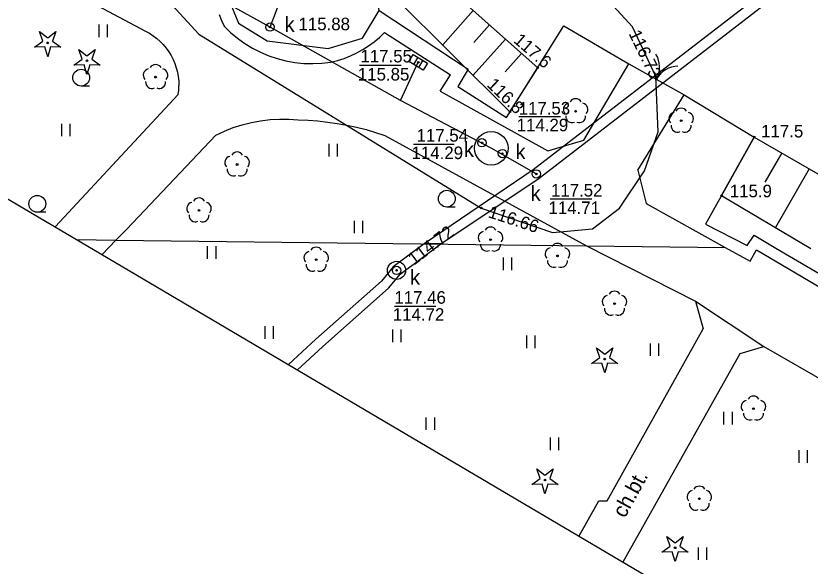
# Model space of a CAD drawing. Extents: x 6434771 to 6436222, y 5663454 to 5664782.
# Drawn here: x 6435426.87 to 6435474.19, y 5663672.74 to 5663705.54 of the extents above; entities that cross this region are included whole.
import ezdxf

# ---------------------------------------------------------------- set-up
doc = ezdxf.new("R2010")
doc.units = 0
for name, color, linetype in [('Warstwa 10', 7, 'Continuous'), ('Warstwa 11', 7, 'Continuous'), ('Warstwa 12', 7, 'Continuous'), ('Warstwa 13', 7, 'Continuous'), ('Warstwa 14', 7, 'Continuous'), ('Warstwa 15', 7, 'Continuous'), ('Warstwa 2', 7, 'Continuous'), ('Warstwa 20', 7, 'Continuous'), ('Warstwa 21', 7, 'Continuous'), ('Warstwa 3', 7, 'Continuous'), ('Warstwa 4', 7, 'Continuous'), ('Warstwa 5', 7, 'Continuous'), ('Warstwa 6', 7, 'Continuous'), ('Warstwa 63', 7, 'Continuous'), ('Warstwa 7', 7, 'Continuous'), ('Warstwa 9', 7, 'Continuous')]:
    doc.layers.add(name, color=color, linetype=linetype)

msp = doc.modelspace()

# ---------------------------------------------------------------- linework, layer by layer
at = {"layer": 'Warstwa 10'}
for p, q in [((6435446.455, 5663712.684), (6435457.958, 5663702.449)), ((6435448.108, 5663707.984), (6435456.308, 5663699.817)), ((6435454.124, 5663705.861), (6435452.298, 5663703.81)), ((6435455.082, 5663705.008), (6435454.145, 5663703.955)), ((6435456.04, 5663704.155), (6435454.119, 5663701.997)), ((6435456.999, 5663703.302), (6435456.014, 5663702.196)), ((6435456.308, 5663699.817), (6435457.958, 5663702.449)), ((6435470.863, 5663698.319), (6435468.921, 5663694.823)), ((6435468.921, 5663694.823), (6435470.863, 5663698.319)), ((6435470.863, 5663698.319), (6435482.498, 5663691.579)), ((6435472.503, 5663697.37), (6435471.496, 5663695.633)), ((6435474.142, 5663696.42), (6435472.121, 5663692.933)), ((6435468.921, 5663694.823), (6435474.244, 5663691.678))]:
    msp.add_line(p, q, dxfattribs=at)
for points in [[(6435427.975, 5663703.675), (6435428.477, 5663704.022), (6435428.275, 5663704.598), (6435428.76, 5663704.228), (6435429.245, 5663704.598), (6435429.043, 5663704.022), (6435429.545, 5663703.675), (6435428.935, 5663703.689), (6435428.76, 5663703.105), (6435428.585, 5663703.689)], [(6435430.315, 5663702.605), (6435430.817, 5663702.952), (6435430.615, 5663703.528), (6435431.1, 5663703.158), (6435431.585, 5663703.528), (6435431.383, 5663702.952), (6435431.885, 5663702.605), (6435431.275, 5663702.619), (6435431.1, 5663702.035), (6435430.925, 5663702.619)], [(6435461.166, 5663684.824), (6435461.668, 5663685.171), (6435461.466, 5663685.747), (6435461.951, 5663685.377), (6435462.436, 5663685.747), (6435462.234, 5663685.171), (6435462.736, 5663684.824), (6435462.126, 5663684.838), (6435461.951, 5663684.254), (6435461.776, 5663684.838)], [(6435457.608, 5663677.616), (6435458.11, 5663677.963), (6435457.908, 5663678.539), (6435458.393, 5663678.169), (6435458.878, 5663678.539), (6435458.676, 5663677.963), (6435459.178, 5663677.616), (6435458.568, 5663677.63), (6435458.393, 5663677.046), (6435458.218, 5663677.63)], [(6435465.361, 5663673.58), (6435465.863, 5663673.927), (6435465.661, 5663674.503), (6435466.146, 5663674.133), (6435466.631, 5663674.503), (6435466.429, 5663673.927), (6435466.931, 5663673.58), (6435466.321, 5663673.594), (6435466.146, 5663673.01), (6435465.971, 5663673.594)]]:
    msp.add_lwpolyline(points, close=True, dxfattribs=at)
for centre in [(6435428.76, 5663703.93), (6435431.1, 5663702.86), (6435461.951, 5663685.079), (6435458.393, 5663677.871), (6435466.146, 5663673.835)]:
    msp.add_circle(centre, 0.05, dxfattribs=at)
at = {"layer": 'Warstwa 11'}
for centre in [(6435435.19, 5663701.89), (6435460.22, 5663699.85), (6435466.51, 5663699.29), (6435440.05, 5663696.68), (6435437.78, 5663693.94), (6435455.15, 5663692.2), (6435444.762, 5663691.004), (6435459.136, 5663691.231), (6435462.537, 5663688.381), (6435470.817, 5663682.129), (6435467.592, 5663676.758)]:
    msp.add_circle(centre, 0.05, dxfattribs=at)
for centre, start, end in [((6435434.833, 5663702.006), 102.1471, 221.8529), ((6435435.19, 5663702.265), 30.1471, 149.8529), ((6435435.547, 5663702.006), 318.1471, 77.8529), ((6435434.97, 5663701.587), 174.1471, 293.8529), ((6435435.41, 5663701.587), 246.1471, 5.8529), ((6435459.863, 5663699.966), 102.1471, 221.8529), ((6435460.22, 5663700.225), 30.1471, 149.8529), ((6435460.577, 5663699.966), 318.1471, 77.8529), ((6435466.51, 5663699.665), 30.1471, 149.8529), ((6435460, 5663699.547), 174.1471, 293.8529), ((6435460.44, 5663699.547), 246.1471, 5.8529), ((6435466.153, 5663699.406), 102.1471, 221.8529), ((6435466.867, 5663699.406), 318.1471, 77.8529), ((6435466.29, 5663698.987), 174.1471, 293.8529), ((6435466.73, 5663698.987), 246.1471, 5.8529), ((6435439.693, 5663696.796), 102.1471, 221.8529), ((6435440.05, 5663697.055), 30.1471, 149.8529), ((6435440.407, 5663696.796), 318.1471, 77.8529), ((6435439.83, 5663696.377), 174.1471, 293.8529), ((6435440.27, 5663696.377), 246.1471, 5.8529), ((6435437.78, 5663694.315), 30.1471, 149.8529), ((6435437.423, 5663694.056), 102.1471, 221.8529), ((6435438.137, 5663694.056), 318.1471, 77.8529), ((6435437.56, 5663693.637), 174.1471, 293.8529), ((6435438, 5663693.637), 246.1471, 5.8529), ((6435455.15, 5663692.575), 30.1471, 149.8529), ((6435454.793, 5663692.316), 102.1471, 221.8529), ((6435455.507, 5663692.316), 318.1471, 77.8529), ((6435454.93, 5663691.897), 174.1471, 293.8529), ((6435455.37, 5663691.897), 246.1471, 5.8529), ((6435459.136, 5663691.606), 30.1471, 149.8529), ((6435444.405, 5663691.12), 102.1471, 221.8529), ((6435444.762, 5663691.379), 30.1471, 149.8529), ((6435445.119, 5663691.12), 318.1471, 77.8529), ((6435458.779, 5663691.347), 102.1471, 221.8529), ((6435459.493, 5663691.347), 318.1471, 77.8529), ((6435458.916, 5663690.928), 174.1471, 293.8529), ((6435459.356, 5663690.928), 246.1471, 5.8529), ((6435444.542, 5663690.701), 174.1471, 293.8529), ((6435444.982, 5663690.701), 246.1471, 5.8529), ((6435462.537, 5663688.756), 30.1471, 149.8529), ((6435462.18, 5663688.497), 102.1471, 221.8529), ((6435462.894, 5663688.497), 318.1471, 77.8529), ((6435462.317, 5663688.078), 174.1471, 293.8529), ((6435462.757, 5663688.078), 246.1471, 5.8529), ((6435470.817, 5663682.504), 30.1471, 149.8529), ((6435470.46, 5663682.245), 102.1471, 221.8529), ((6435471.174, 5663682.245), 318.1471, 77.8529), ((6435470.597, 5663681.826), 174.1471, 293.8529), ((6435471.037, 5663681.826), 246.1471, 5.8529), ((6435467.235, 5663676.874), 102.1471, 221.8529), ((6435467.592, 5663677.133), 30.1471, 149.8529), ((6435467.949, 5663676.874), 318.1471, 77.8529), ((6435467.372, 5663676.455), 174.1471, 293.8529), ((6435467.812, 5663676.455), 246.1471, 5.8529)]:
    msp.add_arc(centre, 0.375, start, end, dxfattribs=at)
at = {"layer": 'Warstwa 12'}
msp.add_lwpolyline([(6435392.864, 5663734.653), (6435392.693, 5663727.974), (6435391.898, 5663722.594), (6435398.352, 5663722.056), (6435415.83, 5663718.424), (6435421.057, 5663715.631), (6435434.822, 5663707.675), (6435437.774, 5663704.449), (6435454.6, 5663694.085), (6435458.833, 5663692.634), (6435461.216, 5663692.845), (6435462.831, 5663694.076), (6435464.328, 5663696.298), (6435465.146, 5663698.628), (6435464.996, 5663701.93), (6435463.612, 5663704.877), (6435455.399, 5663713.817)], dxfattribs=at)
at = {"layer": 'Warstwa 13'}
for centre in [(6435457.962, 5663702.445), (6435456.31, 5663699.815), (6435470.863, 5663698.319), (6435468.921, 5663694.823)]:
    msp.add_circle(centre, 0.045, dxfattribs=at)
at = {"layer": 'Warstwa 14'}
for p, q in [((6435449.827, 5663702.58), (6435447.343, 5663702.58)), ((6435456.831, 5663699.533), (6435459.311, 5663699.533)), ((6435452.978, 5663697.882), (6435450.551, 5663697.882)), ((6435461.179, 5663694.607), (6435458.711, 5663694.607)), ((6435449.434, 5663688.232), (6435451.887, 5663688.232))]:
    msp.add_line(p, q, dxfattribs=at)
for centre in [(6435442.009, 5663704.868), (6435450.845, 5663702.771), (6435464.996, 5663701.93), (6435454.637, 5663697.975), (6435455.859, 5663697.33), (6435457.875, 5663696.116), (6435454.6, 5663694.085), (6435449.548, 5663690.369), (6435449.548, 5663690.369)]:
    msp.add_circle(centre, 0.045, dxfattribs=at)
at = {"layer": 'Warstwa 15'}
for centre, radius in [((6435455.193, 5663697.648), 1), ((6435449.548, 5663690.369), 0.54)]:
    msp.add_circle(centre, radius, dxfattribs=at)
at = {"layer": 'Warstwa 2'}
for points in [[(6435439.944, 5663709.279), (6435439.404, 5663706.909), (6435440.122, 5663705.111), (6435441.829, 5663704.06), (6435445.464, 5663703.586), (6435447.512, 5663704.201), (6435448.522, 5663705.859), (6435448.403, 5663706.771), (6435447.876, 5663707.827), (6435445.062, 5663710.083)], [(6435448.522, 5663705.859), (6435453.82, 5663702.365), (6435453.198, 5663701.333), (6435456.095, 5663699.478), (6435459.522, 5663704.946), (6435463.395, 5663702.69)], [(6435466.683, 5663700.84), (6435470.863, 5663698.319)], [(6435470.863, 5663698.319), (6435467.96, 5663693.114), (6435470.445, 5663691.844), (6435470.852, 5663692.469), (6435472.158, 5663691.703)], [(6435472.158, 5663691.703), (6435485.351, 5663683.964), (6435488.614, 5663681.695), (6435492.139, 5663677.912), (6435494.139, 5663674.578), (6435494.944, 5663670.898), (6435496.08, 5663667.254)]]:
    msp.add_lwpolyline(points, dxfattribs=at)
at = {"layer": 'Warstwa 20'}
for p, q in [((6435446.455, 5663712.684), (6435457.958, 5663702.449)), ((6435470.863, 5663698.319), (6435482.498, 5663691.579))]:
    msp.add_line(p, q, dxfattribs=at)
at = {"layer": 'Warstwa 21'}
for p, q in [((6435448.108, 5663707.984), (6435456.308, 5663699.817)), ((6435468.921, 5663694.823), (6435474.244, 5663691.678))]:
    msp.add_line(p, q, dxfattribs=at)
at = {"layer": 'Warstwa 3'}
msp.add_lwpolyline([(6435463.395, 5663702.69), (6435466.683, 5663700.84)], dxfattribs=at)
for centre, start, end in [((6435463.723, 5663702.485), 331.33, 31.33), ((6435466.355, 5663701.045), 91.33, 151.33)]:
    msp.add_arc(centre, 1.5, start, end, dxfattribs=at)
at = {"layer": 'Warstwa 4'}
for p, q in [((6435450.825, 5663703.075), (6435450.566, 5663702.648)), ((6435451.124, 5663702.894), (6435450.865, 5663702.467))]:
    msp.add_line(p, q, dxfattribs=at)
msp.add_lwpolyline([(6435450.547, 5663703.244), (6435451.402, 5663702.726), (6435451.143, 5663702.298), (6435450.288, 5663702.816)], close=True, dxfattribs=at)
for centre in [(6435442.009, 5663704.868), (6435454.637, 5663697.975), (6435455.859, 5663697.33), (6435457.875, 5663696.116), (6435449.548, 5663690.369)]:
    msp.add_circle(centre, 0.25, dxfattribs=at)
at = {"layer": 'Warstwa 5'}
for p, q in [((6435416.768, 5663714.103), (6435434.596, 5663704.637)), ((6435431.83, 5663704.272), (6435431.83, 5663705.022)), ((6435432.33, 5663704.272), (6435432.33, 5663705.022)), ((6435434.596, 5663704.637), (6435434.828, 5663704.506)), ((6435434.828, 5663704.506), (6435435.051, 5663704.358)), ((6435435.051, 5663704.358), (6435435.262, 5663704.195)), ((6435435.262, 5663704.195), (6435435.461, 5663704.017)), ((6435435.461, 5663704.017), (6435435.646, 5663703.824)), ((6435435.646, 5663703.824), (6435435.816, 5663703.619)), ((6435435.816, 5663703.619), (6435435.972, 5663703.402)), ((6435435.972, 5663703.402), (6435436.111, 5663703.174)), ((6435436.111, 5663703.174), (6435436.233, 5663702.937)), ((6435436.233, 5663702.937), (6435436.337, 5663702.691)), ((6435436.337, 5663702.691), (6435436.423, 5663702.438)), ((6435436.423, 5663702.438), (6435436.491, 5663702.18)), ((6435436.491, 5663702.18), (6435436.539, 5663701.918)), ((6435436.539, 5663701.918), (6435436.569, 5663701.652)), ((6435436.569, 5663701.652), (6435436.578, 5663701.386)), ((6435436.569, 5663701.119), (6435436.578, 5663701.386)), ((6435429.205, 5663692.961), (6435436.54, 5663700.854)), ((6435436.54, 5663700.854), (6435436.569, 5663701.119)), ((6435442.008, 5663699.359), (6435442.57, 5663699.391)), ((6435442.57, 5663699.391), (6435443.132, 5663699.387)), ((6435443.132, 5663699.387), (6435443.693, 5663699.347)), ((6435429.599, 5663698.36), (6435429.599, 5663699.11)), ((6435430.099, 5663698.36), (6435430.099, 5663699.11)), ((6435439.815, 5663698.88), (6435440.351, 5663699.051)), ((6435440.351, 5663699.051), (6435440.896, 5663699.189)), ((6435440.896, 5663699.189), (6435441.449, 5663699.291)), ((6435441.449, 5663699.291), (6435442.008, 5663699.359)), ((6435443.693, 5663699.347), (6435444.277, 5663699.321)), ((6435444.277, 5663699.321), (6435444.86, 5663699.276)), ((6435444.86, 5663699.276), (6435445.441, 5663699.212)), ((6435445.441, 5663699.212), (6435446.02, 5663699.127)), ((6435446.02, 5663699.127), (6435446.595, 5663699.023)), ((6435446.595, 5663699.023), (6435447.167, 5663698.9)), ((6435447.167, 5663698.9), (6435447.734, 5663698.757)), ((6435433.452, 5663692.8), (6435438.781, 5663698.436)), ((6435438.781, 5663698.436), (6435439.291, 5663698.674)), ((6435439.291, 5663698.674), (6435439.815, 5663698.88)), ((6435447.734, 5663698.757), (6435448.296, 5663698.595)), ((6435448.296, 5663698.595), (6435448.852, 5663698.415)), ((6435448.852, 5663698.415), (6435460.868, 5663691.84)), ((6435445.531, 5663697.165), (6435445.531, 5663697.915)), ((6435446.031, 5663697.165), (6435446.031, 5663697.915)), ((6435447.036, 5663692.582), (6435447.036, 5663693.332)), ((6435447.536, 5663692.582), (6435447.536, 5663693.332)), ((6435432.82, 5663692.178), (6435433.452, 5663692.8)), ((6435432.004, 5663691.31), (6435432.82, 5663692.178)), ((6435432.82, 5663692.178), (6435460.868, 5663691.84)), ((6435432.82, 5663692.178), (6435460.868, 5663691.84)), ((6435438.292, 5663691.059), (6435438.292, 5663691.809)), ((6435438.792, 5663691.059), (6435438.792, 5663691.809)), ((6435460.868, 5663691.84), (6435467.365, 5663688.541)), ((6435455.922, 5663690.379), (6435455.922, 5663691.129)), ((6435456.422, 5663690.379), (6435456.422, 5663691.129)), ((6435467.365, 5663688.541), (6435467.826, 5663686.895)), ((6435441.718, 5663686.289), (6435441.718, 5663687.039)), ((6435442.218, 5663686.289), (6435442.218, 5663687.039)), ((6435449.325, 5663686.099), (6435449.325, 5663686.849)), ((6435449.825, 5663686.099), (6435449.825, 5663686.849)), ((6435462.091, 5663676.634), (6435467.826, 5663686.895)), ((6435457.31, 5663685.735), (6435457.31, 5663686.485)), ((6435457.81, 5663685.735), (6435457.81, 5663686.485)), ((6435464.677, 5663685.268), (6435464.677, 5663686.018)), ((6435465.177, 5663685.268), (6435465.177, 5663686.018)), ((6435470.017, 5663685.409), (6435471.432, 5663685.842)), ((6435471.432, 5663685.842), (6435486.211, 5663677.313)), ((6435464.395, 5663675.396), (6435470.017, 5663685.409)), ((6435469.059, 5663681.182), (6435469.059, 5663681.932)), ((6435469.559, 5663681.182), (6435469.559, 5663681.932)), ((6435451.321, 5663680.858), (6435451.321, 5663681.608)), ((6435451.821, 5663680.858), (6435451.821, 5663681.608)), ((6435458.727, 5663679.658), (6435458.727, 5663680.408)), ((6435459.227, 5663679.658), (6435459.227, 5663680.408)), ((6435473.535, 5663678.898), (6435473.535, 5663679.648)), ((6435474.035, 5663678.898), (6435474.035, 5663679.648)), ((6435460.423, 5663674.541), (6435461.61, 5663676.64)), ((6435461.61, 5663676.64), (6435462.091, 5663676.634)), ((6435463.046, 5663672.992), (6435464.395, 5663675.396)), ((6435467.536, 5663673.11), (6435467.536, 5663673.86)), ((6435468.036, 5663673.11), (6435468.036, 5663673.86))]:
    msp.add_line(p, q, dxfattribs=at)
at = {"layer": 'Warstwa 6'}
for p, q in [((6435431.258, 5663701.355), (6435430.758, 5663701.355)), ((6435428.64, 5663693.838), (6435428.14, 5663693.838)), ((6435453.045, 5663694.142), (6435452.545, 5663694.142))]:
    msp.add_line(p, q, dxfattribs=at)
for centre, radius in [((6435442.009, 5663704.868), 0.045), ((6435450.845, 5663702.771), 0.045), ((6435430.758, 5663701.855), 0.5), ((6435454.637, 5663697.975), 0.045), ((6435455.859, 5663697.33), 0.045), ((6435457.875, 5663696.116), 0.045), ((6435452.545, 5663694.642), 0.5), ((6435428.14, 5663694.338), 0.5), ((6435449.548, 5663690.369), 0.045)]:
    msp.add_circle(centre, radius, dxfattribs=at)
at = {"layer": 'Warstwa 63'}
msp.add_lwpolyline([(6435677.2, 5663546.629), (6436084.093, 5664236.205), (6435222.122, 5664744.822), (6434815.229, 5664055.245)], close=True, dxfattribs=at)
at = {"layer": 'Warstwa 7'}
msp.add_lwpolyline([(6435512.137, 5663739.331), (6435512.019, 5663739.237), (6435508.239, 5663736.059), (6435501.651, 5663730.549), (6435495.922, 5663725.841), (6435493.422, 5663723.736), (6435492.9, 5663723.496), (6435492.432, 5663723.147), (6435457.699, 5663696.359), (6435451.2, 5663691.958), (6435452.196, 5663691.945), (6435458.051, 5663695.873), (6435492.794, 5663722.669), (6435493.208, 5663722.978), (6435493.746, 5663723.224), (6435496.306, 5663725.379), (6435502.033, 5663730.087), (6435508.625, 5663735.599), (6435512.399, 5663738.773), (6435512.511, 5663738.862), (6435512.747, 5663739.42)], close=True, dxfattribs=at)
for points in [[(6435457.875, 5663696.116), (6435455.193, 5663697.648), (6435449.777, 5663700.504), (6435442.009, 5663704.868), (6435419.418, 5663717.351)], [(6435442.009, 5663704.868), (6435442.949, 5663707.347), (6435439.56, 5663709.118)], [(6435449.777, 5663700.504), (6435450.845, 5663702.771)], [(6435443.647, 5663684.439), (6435445.146, 5663685.815), (6435449.091, 5663689.321), (6435449.757, 5663690.151), (6435452.196, 5663691.945), (6435451.2, 5663691.958), (6435449.339, 5663690.587), (6435448.655, 5663689.735), (6435444.744, 5663686.261), (6435443.107, 5663684.758)]]:
    msp.add_lwpolyline(points, dxfattribs=at)
at = {"layer": 'Warstwa 9'}
for p, q in [((6435416.768, 5663714.103), (6435434.596, 5663704.637)), ((6435438.971, 5663705.621), (6435439.113, 5663705.27)), ((6435439.113, 5663705.27), (6435439.28, 5663704.931)), ((6435434.596, 5663704.637), (6435434.828, 5663704.506)), ((6435439.28, 5663704.931), (6435439.663, 5663704.556)), ((6435434.828, 5663704.506), (6435435.051, 5663704.358)), ((6435435.051, 5663704.358), (6435435.262, 5663704.195)), ((6435435.262, 5663704.195), (6435435.461, 5663704.017)), ((6435439.663, 5663704.556), (6435440.073, 5663704.211)), ((6435440.073, 5663704.211), (6435440.507, 5663703.897)), ((6435448.215, 5663703.993), (6435448.53, 5663704.259)), ((6435448.53, 5663704.259), (6435448.826, 5663704.546)), ((6435448.826, 5663704.546), (6435452.766, 5663702.028)), ((6435435.461, 5663704.017), (6435435.646, 5663703.824)), ((6435435.646, 5663703.824), (6435435.816, 5663703.619)), ((6435440.507, 5663703.897), (6435440.964, 5663703.616)), ((6435447.537, 5663703.526), (6435447.884, 5663703.749)), ((6435447.884, 5663703.749), (6435448.215, 5663703.993)), ((6435435.816, 5663703.619), (6435435.972, 5663703.402)), ((6435435.972, 5663703.402), (6435436.111, 5663703.174)), ((6435436.111, 5663703.174), (6435436.233, 5663702.937)), ((6435440.964, 5663703.616), (6435441.44, 5663703.371)), ((6435441.44, 5663703.371), (6435441.934, 5663703.162)), ((6435441.934, 5663703.162), (6435442.441, 5663702.99)), ((6435446.418, 5663703.004), (6435446.802, 5663703.153)), ((6435446.802, 5663703.153), (6435447.176, 5663703.328)), ((6435447.176, 5663703.328), (6435447.537, 5663703.526)), ((6435436.233, 5663702.937), (6435436.337, 5663702.691)), ((6435436.337, 5663702.691), (6435436.423, 5663702.438)), ((6435442.441, 5663702.99), (6435442.961, 5663702.856)), ((6435442.961, 5663702.856), (6435443.488, 5663702.762)), ((6435443.488, 5663702.762), (6435444.021, 5663702.708)), ((6435444.021, 5663702.708), (6435444.557, 5663702.693)), ((6435444.557, 5663702.693), (6435445.092, 5663702.718)), ((6435445.092, 5663702.718), (6435445.624, 5663702.784)), ((6435445.624, 5663702.784), (6435446.025, 5663702.881)), ((6435446.025, 5663702.881), (6435446.418, 5663703.004)), ((6435460.7, 5663698.122), (6435463.395, 5663702.69)), ((6435463.395, 5663702.69), (6435466.683, 5663700.84)), ((6435436.423, 5663702.438), (6435436.491, 5663702.18)), ((6435436.491, 5663702.18), (6435436.539, 5663701.918)), ((6435436.539, 5663701.918), (6435436.569, 5663701.652)), ((6435452.154, 5663701.045), (6435452.766, 5663702.028)), ((6435436.569, 5663701.652), (6435436.578, 5663701.386)), ((6435436.569, 5663701.119), (6435436.578, 5663701.386)), ((6435429.205, 5663692.961), (6435436.54, 5663700.854)), ((6435436.54, 5663700.854), (6435436.569, 5663701.119)), ((6435452.154, 5663701.045), (6435458.572, 5663697.498)), ((6435463.928, 5663696.333), (6435466.683, 5663700.84)), ((6435442.008, 5663699.359), (6435442.57, 5663699.391)), ((6435442.57, 5663699.391), (6435443.132, 5663699.387)), ((6435443.132, 5663699.387), (6435443.693, 5663699.347)), ((6435439.815, 5663698.88), (6435440.351, 5663699.051)), ((6435440.351, 5663699.051), (6435440.896, 5663699.189)), ((6435440.896, 5663699.189), (6435441.449, 5663699.291)), ((6435441.449, 5663699.291), (6435442.008, 5663699.359)), ((6435443.693, 5663699.347), (6435444.277, 5663699.321)), ((6435444.277, 5663699.321), (6435444.86, 5663699.276)), ((6435444.86, 5663699.276), (6435445.441, 5663699.212)), ((6435445.441, 5663699.212), (6435446.02, 5663699.127)), ((6435446.02, 5663699.127), (6435446.595, 5663699.023)), ((6435446.595, 5663699.023), (6435447.167, 5663698.9)), ((6435447.167, 5663698.9), (6435447.734, 5663698.757)), ((6435433.452, 5663692.8), (6435438.781, 5663698.436)), ((6435438.781, 5663698.436), (6435439.291, 5663698.674)), ((6435439.291, 5663698.674), (6435439.815, 5663698.88)), ((6435447.734, 5663698.757), (6435448.296, 5663698.595)), ((6435448.296, 5663698.595), (6435448.852, 5663698.415)), ((6435448.852, 5663698.415), (6435460.868, 5663691.84)), ((6435458.572, 5663697.498), (6435460.7, 5663698.122)), ((6435463.928, 5663696.333), (6435464.424, 5663694.347)), ((6435464.424, 5663694.347), (6435469.129, 5663691.74)), ((6435432.82, 5663692.178), (6435433.452, 5663692.8)), ((6435430.484, 5663692.206), (6435432.82, 5663692.178)), ((6435430.484, 5663692.206), (6435432.82, 5663692.178)), ((6435432.004, 5663691.31), (6435432.82, 5663692.178)), ((6435460.868, 5663691.84), (6435469.129, 5663691.74)), ((6435460.868, 5663691.84), (6435467.365, 5663688.541)), ((6435460.868, 5663691.84), (6435469.129, 5663691.74)), ((6435469.129, 5663691.74), (6435470.624, 5663690.912)), ((6435470.624, 5663690.912), (6435470.992, 5663691.598)), ((6435470.992, 5663691.598), (6435485.351, 5663683.124)), ((6435467.365, 5663688.541), (6435471.432, 5663685.842)), ((6435467.365, 5663688.541), (6435471.432, 5663685.842)), ((6435467.365, 5663688.541), (6435467.826, 5663686.895)), ((6435462.091, 5663676.634), (6435467.826, 5663686.895)), ((6435470.017, 5663685.409), (6435471.432, 5663685.842)), ((6435471.432, 5663685.842), (6435486.211, 5663677.313)), ((6435464.395, 5663675.396), (6435470.017, 5663685.409)), ((6435460.423, 5663674.541), (6435461.61, 5663676.64)), ((6435461.61, 5663676.64), (6435462.091, 5663676.634)), ((6435463.046, 5663672.992), (6435464.395, 5663675.396))]:
    msp.add_line(p, q, dxfattribs=at)

# ---------------------------------------------------------------- texts
at = {"layer": 'Warstwa 13'}
for s, rotation, p in [('117.6', 319.0286, (6435456.472, 5663704.003)), ('116.8', 315.8029, (6435454.887, 5663701.381))]:
    msp.add_text(s, height=0.75, rotation=rotation, dxfattribs=at).set_placement(p)
for s, p in [('117.5', (6435471.275, 5663698.292)), ('115.9', (6435469.407, 5663694.726))]:
    msp.add_text(s, height=0.75, dxfattribs=at).set_placement(p)
at = {"layer": 'Warstwa 14'}
for s, p in [('115.88', (6435443.707, 5663704.681)), ('115.85', (6435447.243, 5663701.685)), ('114.29', (6435456.71, 5663698.658)), ('114.29', (6435450.444, 5663697)), ('114.71', (6435458.605, 5663693.726)), ('114.72', (6435449.328, 5663687.365))]:
    msp.add_text(s, height=0.75, dxfattribs=at).set_placement(p)
for s, rotation, p in [('116.73', 295.8582, (6435463.364, 5663704.485)), ('116.66', 341.7693, (6435454.963, 5663693.548)), ('114.72', 37.0475, (6435450.585, 5663690.647))]:
    msp.add_text(s, height=0.75, rotation=rotation, dxfattribs=at).set_placement(p)
at = {"layer": 'Warstwa 5'}
for p in [(6435442.873, 5663704.587), (6435453.561, 5663697.126), (6435456.636, 5663696.999), (6435457.537, 5663694.513), (6435450.352, 5663689.512)]:
    msp.add_text('k', height=0.9, dxfattribs=at).set_placement(p)
at = {"layer": 'Warstwa 6'}
for s, p in [('117.55', (6435447.398, 5663702.764)), ('117.53', (6435456.826, 5663699.658)), ('117.54', (6435450.741, 5663698.041)), ('117.52', (6435458.751, 5663694.769)), ('117.46', (6435449.42, 5663688.382))]:
    msp.add_text(s, height=0.75, dxfattribs=at).set_placement(p)
at = {"layer": 'Warstwa 9'}
msp.add_text('ch.bt.', height=0.9, rotation=61.2263, dxfattribs=at).set_placement((6435463.152, 5663675.559))

doc.saveas('drawing.dxf')
